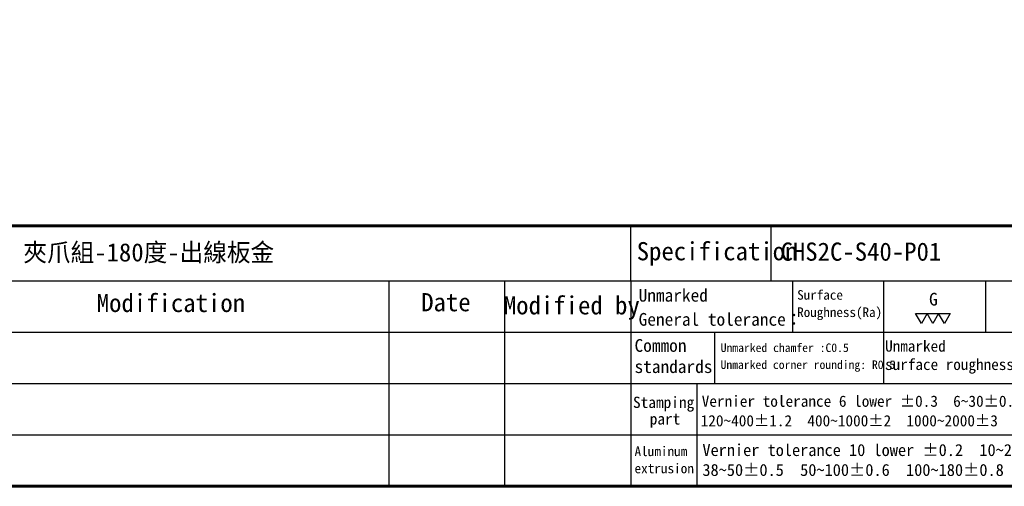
# Model space of a CAD drawing. Header units: millimetres. Extents: x 399 to 6233, y -1870 to 1602.
# Tile 609 of 656: x 5307 to 5449, y 532 to 599. Entities that reach past the tile are written whole.
import ezdxf
from ezdxf.enums import TextEntityAlignment as Align

# ---------------------------------------------------------------- set-up
doc = ezdxf.new("R2010")
doc.units = ezdxf.units.MM
doc.linetypes.add('SLD-實線', pattern=[0])
doc.layers.add('BORDER', color=7, linetype='Continuous')
doc.layers.add('圖框', color=7, linetype='SLD-實線')
doc.styles.add('標題欄', font='txt')

# ---------------------------------------------------------------- blocks, each defined once
blk = doc.blocks.new('A4-英文圖框-橫式')
at = {"layer": 'BORDER', "color": 123, "linetype": 'Continuous', "lineweight": 60, "ltscale": 25.4}
blk.add_line((2151.7, -57.78), (2549.79, -57.78), dxfattribs=at)
at = {"layer": 'BORDER', "color": 60, "linetype": 'Continuous', "ltscale": 25.4}
for p, q in [((2255, -65.63), (2255, -57.78)), ((2275.1, -65.63), (2275.1, -57.78)), ((2151.7, -65.63), (2549.79, -65.63)), ((2220.31, -65.63), (2220.31, -95.06)), ((2236.88, -65.63), (2236.88, -95.06)), ((2255, -65.63), (2255, -95.06)), ((2278.15, -65.63), (2278.15, -72.99)), ((2291.22, -65.63), (2291.22, -80.35)), ((2305.82, -65.63), (2305.82, -72.99)), ((2151.7, -72.99), (2364.21, -72.99)), ((2266.98, -72.99), (2266.98, -80.35)), ((2151.7, -80.35), (2364.21, -80.35)), ((2264.44, -80.35), (2264.44, -87.7)), ((2151.7, -87.7), (2364.21, -87.7)), ((2264.44, -87.7), (2264.44, -95.06))]:
    blk.add_line(p, q, dxfattribs=at)
at = {"layer": 'BORDER', "color": 2, "linetype": 'Continuous', "ltscale": 25.4}
for p, q in [((2296.65, -71.76), (2295.82, -70.33)), ((2295.82, -70.33), (2297.47, -70.33)), ((2297.47, -70.33), (2296.65, -71.76)), ((2298.3, -71.76), (2297.47, -70.33)), ((2297.47, -70.33), (2299.12, -70.33)), ((2299.12, -70.33), (2298.3, -71.76)), ((2299.94, -71.76), (2299.12, -70.33)), ((2299.12, -70.33), (2300.77, -70.33)), ((2300.77, -70.33), (2299.94, -71.76))]:
    blk.add_line(p, q, dxfattribs=at)
at = {"layer": 'BORDER', "color": 123, "linetype": 'Continuous', "lineweight": 60, "ltscale": 25.4}
blk.add_lwpolyline([(2151.7, 188.79), (2555.09, 188.79), (2555.09, -95.06), (2151.7, -95.06)], close=True, dxfattribs=at)
at = {"layer": '圖框', "style": '標題欄'}
for s, height, p in [('Specification', 2.6053, (2255.83, -60.09)), ('Modification', 2.6053, (2178.41, -67.5)), ('Date', 2.605, (2224.93, -67.39)), ('Modified by', 2.6053, (2236.78, -67.84)), ('Unmarked', 1.824, (2256.11, -66.79)), ('Surface', 1.377, (2278.84, -66.96)), ('G', 1.82, (2297.75, -67.35)), ('General tolerance：', 1.8237, (2256.11, -70.24)), ('Roughness(Ra)', 1.377, (2278.84, -69.44)), ('Common', 1.824, (2255.52, -73.98)), ('Unmarked chamfer :C0.5', 1.2273, (2267.87, -74.6)), ('Unmarked', 1.596, (2291.45, -74.18)), ('standards', 1.824, (2255.52, -77.01)), ('Unmarked corner rounding: R0.5', 1.2273, (2267.85, -77.03)), ('surface roughness :', 1.5965, (2291.45, -76.81)), ('Stamping', 1.614, (2255.3, -82.23)), ('Vernier tolerance 6 lower %%P0.3  6~30%%P0.5  30~120%%P0.8', 1.6062, (2265.15, -82.07)), (' part', 1.614, (2256.6, -84.6)), ('120~400%%P1.2  400~1000%%P2  1000~2000%%P3', 1.6062, (2265, -84.87)), ('Vernier tolerance 10 lower %%P0.2  10~25%%P0.25  25~38%%P0.3', 1.7169, (2265.25, -89.01)), ('Aluminum', 1.39, (2255.52, -89.35)), ('extrusion', 1.39, (2255.52, -91.81)), ('38~50%%P0.5  50~100%%P0.6  100~180%%P0.8  180 up %%P1.0', 1.7169, (2265.25, -91.86))]:
    blk.add_text(s, height=height, dxfattribs=at).set_placement(p, align=Align.TOP_LEFT)

msp = doc.modelspace()

# ---------------------------------------------------------------- block references
msp.add_blockref('A4-英文圖框-橫式', (3139.985, 627.143))

# ---------------------------------------------------------------- texts
at = {"layer": '圖框', "style": '標題欄'}
msp.add_text('夾爪組-180度-出線板金', height=2.60526, dxfattribs=at).set_placement((5307.873, 566.892), align=Align.TOP_LEFT)
at = {"layer": '圖框', "lineweight": 35, "style": '標題欄'}
msp.add_text('CHS2C-S40-P01', height=2.60526, dxfattribs=at).set_placement((5416.44, 566.996), align=Align.TOP_LEFT)

doc.saveas('drawing.dxf')
